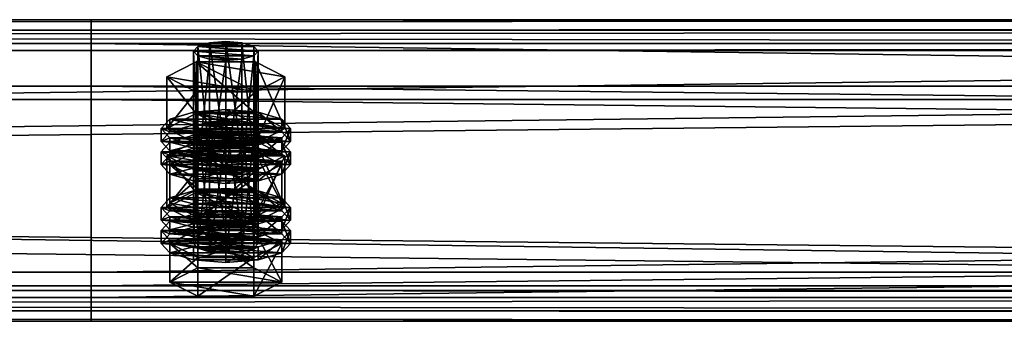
# Model space of a CAD drawing. Header units: millimetres. Extents: x 60485 to 71303, y 100 to 16900.
# Tile 599 of 656: x 65487 to 65669, y 12455 to 12511. Entities that reach past the tile are written whole.
import ezdxf

# ---------------------------------------------------------------- set-up
doc = ezdxf.new("R2010")
doc.units = ezdxf.units.MM
doc.layers.add('13', color=7, linetype='Continuous')
doc.layers.add('9', color=7, linetype='Continuous')

msp = doc.modelspace()

# ---------------------------------------------------------------- meshes
at = {"layer": '13', "color": 7}
mesh = msp.add_polyface(dxfattribs=at)
corners = [(65525, 12503.01, 4433.37), (65522, 12503.24, 4434.14), (65522, 12482.21, 4440.57), (65519.8, 12503.89, 4436.24), (65519.8, 12482.85, 4442.67), (65519, 12504.76, 4439.11), (65519, 12483.73, 4445.54), (65519.8, 12505.64, 4441.97), (65519.8, 12484.6, 4448.41), (65522, 12506.28, 4444.07), (65522, 12485.25, 4450.51), (65525, 12506.52, 4444.84), (65525, 12485.48, 4451.28), (65528, 12503.24, 4434.14), (65530.2, 12503.89, 4436.24), (65531, 12504.76, 4439.11), (65530.2, 12505.64, 4441.97), (65528, 12506.28, 4444.07), (65530.48, 12497.2, 4431.48), (65519.52, 12497.2, 4431.48), (65519.52, 12487.64, 4434.41), (65514.03, 12499.98, 4440.57), (65514.03, 12490.42, 4443.49), (65519.52, 12502.76, 4449.65), (65519.52, 12493.2, 4452.58), (65530.48, 12493.2, 4452.58), (65530.48, 12487.64, 4434.41), (65514.61, 12487.87, 4450.55), (65535.39, 12487.87, 4450.55), (65519, 12489.16, 4454.75), (65531, 12489.16, 4454.75), (65525, 12489.63, 4456.29), (65514.61, 12488.66, 4437.76), (65513, 12490.42, 4443.49), (65513, 12488.03, 4444.22), (65514.61, 12492.17, 4449.23), (65514.61, 12489.78, 4449.96), (65519, 12493.46, 4453.43), (65519, 12491.07, 4454.16), (65525, 12493.93, 4454.97), (65525, 12491.54, 4455.7), (65535.39, 12488.66, 4437.76), (65537, 12490.42, 4443.49), (65535.39, 12492.17, 4449.23), (65531, 12493.46, 4453.43), (65535.39, 12489.78, 4449.96), (65537, 12488.03, 4444.22), (65522, 12488.62, 4386.32), (65528, 12488.62, 4386.32), (65519.8, 12489.26, 4388.42), (65530.2, 12489.26, 4388.42), (65519, 12490.14, 4391.29), (65531, 12490.14, 4391.29), (65519.8, 12491.02, 4394.16), (65530.2, 12491.02, 4394.16), (65522, 12491.66, 4396.26)]
mesh.append_faces([[corners[k] for k in face] for face in [(5, 8, 6, 6), (7, 10, 8, 8), (9, 12, 10, 10), (13, 1, 0, 0), (9, 17, 11, 11), (19, 22, 20, 20), (21, 24, 22, 22), (23, 25, 24, 24), (18, 21, 19, 19), (29, 30, 31, 31), (33, 36, 34, 34), (35, 38, 36, 36), (37, 40, 38, 38), (37, 44, 39, 39)]], dxfattribs={"vtx0": -1, "color": 7})
mesh.append_faces([[corners[k] for k in face] for face in [(1, 13, 3, 3), (3, 14, 5, 5), (5, 15, 7, 7), (7, 16, 9, 9), (21, 18, 23, 23), (24, 26, 22, 22), (27, 28, 29, 29), (32, 41, 33, 33), (33, 42, 35, 35), (35, 43, 37, 37), (38, 45, 36, 36), (36, 46, 34, 34), (47, 48, 49, 49), (49, 50, 51, 51), (51, 52, 53, 53), (53, 54, 55, 55)]], dxfattribs={"vtx0": -1, "vtx1": -1, "color": 7})
mesh.append_faces([[corners[k] for k in face] for face in [(0, 1, 2, 2), (1, 3, 4, 4), (3, 5, 6, 6), (5, 7, 8, 8), (7, 9, 10, 10), (9, 11, 12, 12), (18, 19, 20, 20), (19, 21, 22, 22), (21, 23, 24, 24), (32, 33, 34, 34), (33, 35, 36, 36), (35, 37, 38, 38), (37, 39, 40, 40)]], dxfattribs={"vtx2": -1, "vtx3": -1, "color": 7})
mesh = msp.add_polyface(dxfattribs=at)
corners = [(65531, 12504.76, 4439.11), (65530.2, 12503.89, 4436.24), (65530.2, 12482.85, 4442.67), (65531, 12483.73, 4445.54), (65528, 12503.24, 4434.14), (65528, 12482.21, 4440.57), (65525, 12503.01, 4433.37), (65525, 12481.97, 4439.8), (65525, 12506.52, 4444.84), (65528, 12506.28, 4444.07), (65528, 12485.25, 4450.51), (65525, 12485.48, 4451.28), (65530.2, 12505.64, 4441.97), (65530.2, 12484.6, 4448.41), (65519.8, 12503.89, 4436.24), (65519, 12504.76, 4439.11), (65519.8, 12505.64, 4441.97), (65522, 12506.28, 4444.07), (65535.97, 12499.98, 4440.57), (65530.48, 12497.2, 4431.48), (65530.48, 12487.64, 4434.41), (65535.97, 12490.42, 4443.49), (65519.52, 12487.64, 4434.41), (65519.52, 12502.76, 4449.65), (65530.48, 12502.76, 4449.65), (65530.48, 12493.2, 4452.58), (65519.52, 12493.2, 4452.58), (65519, 12489.16, 4454.75), (65535.39, 12487.87, 4450.55), (65531, 12489.16, 4454.75), (65525, 12493.93, 4454.97), (65531, 12493.46, 4453.43), (65531, 12491.07, 4454.16), (65525, 12491.54, 4455.7), (65535.39, 12492.17, 4449.23), (65535.39, 12489.78, 4449.96), (65537, 12490.42, 4443.49), (65537, 12488.03, 4444.22), (65513, 12490.42, 4443.49), (65535.39, 12488.66, 4437.76), (65514.61, 12492.17, 4449.23), (65519, 12493.46, 4453.43), (65519, 12491.07, 4454.16), (65514.61, 12489.78, 4449.96), (65528, 12488.62, 4386.32), (65522, 12488.62, 4386.32), (65525, 12488.38, 4385.56), (65519.8, 12489.26, 4388.42), (65530.2, 12489.26, 4388.42), (65519, 12490.14, 4391.29), (65531, 12490.14, 4391.29), (65519.8, 12491.02, 4394.16), (65530.2, 12491.02, 4394.16), (65522, 12491.66, 4396.26), (65528, 12491.66, 4396.26), (65525, 12491.89, 4397.03)]
mesh.append_faces([[corners[k] for k in face] for face in [(0, 2, 3, 3), (8, 10, 11, 11), (9, 13, 10, 10), (12, 3, 13, 13), (18, 20, 21, 21), (19, 22, 20, 20), (24, 21, 25, 25), (23, 18, 24, 24), (21, 26, 25, 25), (30, 32, 33, 33), (31, 35, 32, 32), (34, 37, 35, 35), (32, 42, 33, 33), (44, 45, 46, 46), (53, 54, 55, 55)]], dxfattribs={"vtx0": -1, "color": 7})
mesh.append_faces([[corners[k] for k in face] for face in [(14, 4, 1, 1), (15, 1, 0, 0), (16, 0, 12, 12), (17, 12, 9, 9), (23, 19, 18, 18), (26, 21, 20, 20), (27, 28, 29, 29), (38, 39, 36, 36), (40, 36, 34, 34), (41, 34, 31, 31), (42, 32, 35, 35), (43, 35, 37, 37), (47, 44, 48, 48), (49, 48, 50, 50), (51, 50, 52, 52), (53, 52, 54, 54)]], dxfattribs={"vtx0": -1, "vtx2": -1, "vtx3": -1, "color": 7})
mesh.append_faces([[corners[k] for k in face] for face in [(0, 1, 2, 2), (1, 4, 5, 5), (4, 6, 7, 7), (8, 9, 10, 10), (9, 12, 13, 13), (12, 0, 3, 3), (18, 19, 20, 20), (23, 24, 25, 25), (24, 18, 21, 21), (30, 31, 32, 32), (31, 34, 35, 35), (34, 36, 37, 37)]], dxfattribs={"vtx2": -1, "vtx3": -1, "color": 7})
mesh = msp.add_polyface(dxfattribs=at)
corners = [(65525, 12503.01, 4433.37), (65522, 12482.21, 4440.57), (65525, 12481.97, 4439.8), (65522, 12503.24, 4434.14), (65519.8, 12482.85, 4442.67), (65519.8, 12503.89, 4436.24), (65519, 12483.73, 4445.54), (65525, 12485.48, 4451.28), (65530.2, 12484.6, 4448.41), (65522, 12485.25, 4450.51), (65519.8, 12484.6, 4448.41), (65531, 12483.73, 4445.54), (65530.2, 12482.85, 4442.67), (65528, 12482.21, 4440.57), (65514.61, 12483.73, 4445.54), (65519.8, 12486.36, 4454.15), (65519.8, 12479.19, 4456.34), (65530.2, 12481.09, 4436.93), (65519.8, 12481.09, 4436.93), (65535.39, 12483.73, 4445.54), (65514.03, 12490.42, 4443.49), (65530.48, 12487.64, 4434.41), (65519.52, 12487.64, 4434.41), (65525, 12482.61, 4433.33), (65519, 12483.08, 4434.87), (65519, 12480.69, 4435.6), (65514.61, 12484.36, 4439.07), (65514.61, 12481.97, 4439.8), (65513, 12486.12, 4444.81), (65513, 12483.73, 4445.54), (65514.61, 12487.87, 4450.55), (65514.61, 12485.48, 4451.28), (65519, 12489.16, 4454.75), (65519, 12486.77, 4455.48), (65525, 12489.63, 4456.29), (65525, 12487.24, 4457.02), (65531, 12483.08, 4434.87), (65535.39, 12484.36, 4439.07), (65537, 12486.12, 4444.81), (65535.39, 12485.48, 4451.28), (65537, 12483.73, 4445.54), (65535.39, 12481.97, 4439.8), (65525, 12486.91, 4432.02), (65519, 12487.38, 4433.56), (65519, 12484.99, 4434.29), (65525, 12484.52, 4432.75), (65514.61, 12488.66, 4437.76), (65514.61, 12486.27, 4438.49), (65513, 12488.03, 4444.22), (65531, 12487.38, 4433.56), (65535.39, 12486.27, 4438.49), (65531, 12484.99, 4434.29), (65522, 12491.66, 4396.26), (65525, 12491.89, 4397.03), (65525, 12470.86, 4403.47), (65514.03, 12485.36, 4392.76), (65519.52, 12488.14, 4401.84), (65519.52, 12478.57, 4404.76), (65530.48, 12482.58, 4383.67), (65519.52, 12482.58, 4383.67), (65535.97, 12485.36, 4392.76)]
mesh.append_faces([[corners[k] for k in face] for face in [(0, 1, 2, 2), (3, 4, 1, 1), (5, 6, 4, 4), (1, 13, 2, 2), (17, 14, 18, 18), (20, 21, 22, 22), (24, 27, 25, 25), (26, 29, 27, 27), (28, 31, 29, 29), (30, 33, 31, 31), (32, 35, 33, 33), (36, 24, 23, 23), (42, 44, 45, 45), (43, 47, 44, 44), (46, 48, 47, 47), (58, 55, 59, 59)]], dxfattribs={"vtx0": -1, "color": 7})
mesh.append_faces([[corners[k] for k in face] for face in [(7, 8, 9, 9), (9, 8, 10, 10), (10, 11, 6, 6), (6, 12, 4, 4), (4, 13, 1, 1), (14, 19, 15, 15), (24, 36, 26, 26), (26, 37, 28, 28), (28, 38, 30, 30), (33, 39, 31, 31), (31, 40, 29, 29), (29, 41, 27, 27), (43, 49, 46, 46), (48, 50, 47, 47), (47, 51, 44, 44), (55, 60, 56, 56)]], dxfattribs={"vtx0": -1, "vtx1": -1, "color": 7})
mesh.append_faces([[corners[k] for k in face] for face in [(14, 15, 16, 16), (23, 24, 25, 25), (24, 26, 27, 27), (26, 28, 29, 29), (28, 30, 31, 31), (30, 32, 33, 33), (32, 34, 35, 35), (42, 43, 44, 44), (43, 46, 47, 47), (52, 53, 54, 54), (55, 56, 57, 57)]], dxfattribs={"vtx2": -1, "vtx3": -1, "color": 7})
mesh = msp.add_polyface(dxfattribs=at)
corners = [(65530.2, 12503.89, 4436.24), (65528, 12482.21, 4440.57), (65530.2, 12482.85, 4442.67), (65528, 12503.24, 4434.14), (65525, 12481.97, 4439.8), (65530.2, 12484.6, 4448.41), (65525, 12485.48, 4451.28), (65528, 12485.25, 4450.51), (65519.8, 12484.6, 4448.41), (65531, 12483.73, 4445.54), (65519, 12483.73, 4445.54), (65519.8, 12482.85, 4442.67), (65519.8, 12486.36, 4454.15), (65530.2, 12486.36, 4454.15), (65530.2, 12479.19, 4456.34), (65514.61, 12483.73, 4445.54), (65530.2, 12481.09, 4436.93), (65535.39, 12483.73, 4445.54), (65537, 12486.12, 4444.81), (65535.39, 12484.36, 4439.07), (65535.39, 12481.97, 4439.8), (65537, 12483.73, 4445.54), (65531, 12483.08, 4434.87), (65531, 12480.69, 4435.6), (65525, 12482.61, 4433.33), (65525, 12480.22, 4434.07), (65525, 12489.63, 4456.29), (65531, 12489.16, 4454.75), (65531, 12486.77, 4455.48), (65525, 12487.24, 4457.02), (65535.39, 12487.87, 4450.55), (65535.39, 12485.48, 4451.28), (65514.61, 12484.36, 4439.07), (65513, 12486.12, 4444.81), (65514.61, 12487.87, 4450.55), (65519, 12486.77, 4455.48), (65514.61, 12485.48, 4451.28), (65513, 12483.73, 4445.54), (65514.61, 12481.97, 4439.8), (65537, 12490.42, 4443.49), (65535.39, 12488.66, 4437.76), (65535.39, 12486.27, 4438.49), (65537, 12488.03, 4444.22), (65531, 12487.38, 4433.56), (65531, 12484.99, 4434.29), (65525, 12486.91, 4432.02), (65525, 12484.52, 4432.75), (65519, 12487.38, 4433.56), (65514.61, 12488.66, 4437.76), (65513, 12488.03, 4444.22), (65514.61, 12486.27, 4438.49), (65519, 12484.99, 4434.29), (65519.52, 12488.14, 4401.84), (65530.48, 12488.14, 4401.84), (65530.48, 12478.57, 4404.76), (65535.97, 12485.36, 4392.76), (65535.97, 12475.79, 4395.68), (65514.03, 12485.36, 4392.76), (65530.48, 12482.58, 4383.67)]
mesh.append_faces([[corners[k] for k in face] for face in [(0, 1, 2, 2), (3, 4, 1, 1), (5, 6, 7, 7), (12, 17, 13, 13), (18, 20, 21, 21), (19, 23, 20, 20), (26, 28, 29, 29), (27, 31, 28, 28), (30, 21, 31, 31), (28, 35, 29, 29), (39, 41, 42, 42), (40, 44, 41, 41), (43, 46, 44, 44), (43, 47, 45, 45), (51, 44, 46, 46), (52, 55, 53, 53)]], dxfattribs={"vtx0": -1, "color": 7})
mesh.append_faces([[corners[k] for k in face] for face in [(8, 5, 9, 9), (10, 9, 2, 2), (11, 2, 1, 1), (15, 16, 17, 17), (32, 22, 19, 19), (33, 19, 18, 18), (34, 18, 30, 30), (35, 28, 31, 31), (36, 31, 21, 21), (37, 21, 20, 20), (38, 20, 23, 23), (48, 43, 40, 40), (49, 42, 41, 41), (50, 41, 44, 44), (57, 58, 55, 55)]], dxfattribs={"vtx0": -1, "vtx2": -1, "vtx3": -1, "color": 7})
mesh.append_faces([[corners[k] for k in face] for face in [(12, 13, 14, 14), (18, 19, 20, 20), (19, 22, 23, 23), (22, 24, 25, 25), (26, 27, 28, 28), (27, 30, 31, 31), (30, 18, 21, 21), (39, 40, 41, 41), (40, 43, 44, 44), (43, 45, 46, 46), (52, 53, 54, 54), (53, 55, 56, 56)]], dxfattribs={"vtx2": -1, "vtx3": -1, "color": 7})
mesh = msp.add_polyface(dxfattribs=at)
corners = [(65535.39, 12483.73, 4445.54), (65530.2, 12481.09, 4436.93), (65530.2, 12473.92, 4439.13), (65535.39, 12476.55, 4447.73), (65519.8, 12473.92, 4439.13), (65530.2, 12486.36, 4454.15), (65530.2, 12479.19, 4456.34), (65519.8, 12479.19, 4456.34), (65531, 12483.08, 4434.87), (65525, 12480.22, 4434.07), (65531, 12480.69, 4435.6), (65531, 12490.14, 4391.29), (65530.2, 12489.26, 4388.42), (65530.2, 12468.22, 4394.86), (65531, 12469.1, 4397.73), (65528, 12488.62, 4386.32), (65528, 12467.58, 4392.76), (65525, 12488.38, 4385.56), (65525, 12467.35, 4391.99), (65525, 12491.89, 4397.03), (65528, 12491.66, 4396.26), (65528, 12470.62, 4402.7), (65525, 12470.86, 4403.47), (65530.2, 12491.02, 4394.16), (65530.2, 12469.98, 4400.6), (65535.97, 12485.36, 4392.76), (65530.48, 12482.58, 4383.67), (65530.48, 12473.02, 4386.6), (65535.97, 12475.79, 4395.68), (65519.52, 12473.02, 4386.6), (65530.48, 12488.14, 4401.84), (65530.48, 12478.57, 4404.76), (65519.52, 12478.57, 4404.76), (65525, 12475, 4408.47), (65531, 12474.53, 4406.93), (65531, 12472.14, 4407.67), (65519, 12474.53, 4406.93), (65535.39, 12473.25, 4402.73), (65537, 12475.79, 4395.68), (65535.39, 12474.04, 4389.94), (65535.39, 12471.65, 4390.67), (65537, 12473.4, 4396.41), (65525, 12479.3, 4407.16), (65531, 12478.83, 4405.62), (65531, 12476.44, 4406.35), (65525, 12476.91, 4407.89), (65535.39, 12477.55, 4401.42), (65535.39, 12475.16, 4402.15), (65514.61, 12474.04, 4389.94), (65531, 12472.75, 4385.74), (65513, 12475.79, 4395.68), (65514.61, 12477.55, 4401.42), (65519, 12478.83, 4405.62), (65519, 12476.44, 4406.35), (65514.61, 12475.16, 4402.15)]
mesh.append_faces([[corners[k] for k in face] for face in [(0, 2, 3, 3), (1, 4, 2, 2), (5, 3, 6, 6), (3, 7, 6, 6), (8, 9, 10, 10), (11, 13, 14, 14), (12, 16, 13, 13), (19, 21, 22, 22), (20, 24, 21, 21), (23, 14, 24, 24), (25, 27, 28, 28), (26, 29, 27, 27), (30, 28, 31, 31), (28, 32, 31, 31), (38, 40, 41, 41), (42, 44, 45, 45), (43, 47, 44, 44), (46, 41, 47, 47), (52, 43, 42, 42), (44, 53, 45, 45)]], dxfattribs={"vtx0": -1, "color": 7})
mesh.append_faces([[corners[k] for k in face] for face in [(7, 3, 2, 2), (32, 28, 27, 27), (36, 37, 34, 34), (48, 49, 39, 39), (50, 39, 38, 38), (51, 38, 46, 46), (52, 46, 43, 43), (53, 44, 47, 47), (54, 47, 41, 41)]], dxfattribs={"vtx0": -1, "vtx2": -1, "vtx3": -1, "color": 7})
mesh.append_faces([[corners[k] for k in face] for face in [(0, 1, 2, 2), (5, 0, 3, 3), (11, 12, 13, 13), (12, 15, 16, 16), (15, 17, 18, 18), (19, 20, 21, 21), (20, 23, 24, 24), (23, 11, 14, 14), (25, 26, 27, 27), (33, 34, 35, 35), (38, 39, 40, 40), (42, 43, 44, 44), (43, 46, 47, 47), (46, 38, 41, 41)]], dxfattribs={"vtx2": -1, "vtx3": -1, "color": 7})
mesh = msp.add_polyface(dxfattribs=at)
corners = [(65530.2, 12481.09, 4436.93), (65519.8, 12481.09, 4436.93), (65519.8, 12473.92, 4439.13), (65514.61, 12483.73, 4445.54), (65514.61, 12476.55, 4447.73), (65519.8, 12479.19, 4456.34), (65519.8, 12486.36, 4454.15), (65530.2, 12479.19, 4456.34), (65530.2, 12473.92, 4439.13), (65525, 12482.61, 4433.33), (65519, 12480.69, 4435.6), (65525, 12480.22, 4434.07), (65514.61, 12481.97, 4439.8), (65531, 12480.69, 4435.6), (65525, 12488.38, 4385.56), (65522, 12488.62, 4386.32), (65522, 12467.58, 4392.76), (65519.8, 12489.26, 4388.42), (65519.8, 12468.22, 4394.86), (65519, 12490.14, 4391.29), (65519, 12469.1, 4397.73), (65519.8, 12491.02, 4394.16), (65519.8, 12469.98, 4400.6), (65522, 12491.66, 4396.26), (65522, 12470.62, 4402.7), (65525, 12470.86, 4403.47), (65530.48, 12482.58, 4383.67), (65519.52, 12482.58, 4383.67), (65519.52, 12473.02, 4386.6), (65514.03, 12485.36, 4392.76), (65514.03, 12475.79, 4395.68), (65519.52, 12478.57, 4404.76), (65519.52, 12488.14, 4401.84), (65530.48, 12478.57, 4404.76), (65530.48, 12473.02, 4386.6), (65514.61, 12473.25, 4402.73), (65519, 12474.53, 4406.93), (65519, 12472.14, 4407.67), (65525, 12475, 4408.47), (65525, 12472.61, 4409.2), (65535.39, 12473.25, 4402.73), (65531, 12474.53, 4406.93), (65514.61, 12474.04, 4389.94), (65513, 12475.79, 4395.68), (65513, 12473.4, 4396.41), (65514.61, 12477.55, 4401.42), (65514.61, 12475.16, 4402.15), (65519, 12478.83, 4405.62), (65519, 12476.44, 4406.35), (65525, 12479.3, 4407.16), (65525, 12476.91, 4407.89), (65519, 12472.75, 4385.74), (65531, 12472.75, 4385.74), (65535.39, 12474.04, 4389.94), (65537, 12475.79, 4395.68), (65535.39, 12477.55, 4401.42), (65535.39, 12475.16, 4402.15), (65537, 12473.4, 4396.41)]
mesh.append_faces([[corners[k] for k in face] for face in [(1, 4, 2, 2), (3, 5, 4, 4), (6, 7, 5, 5), (4, 8, 2, 2), (9, 10, 11, 11), (10, 13, 11, 11), (17, 20, 18, 18), (19, 22, 20, 20), (21, 24, 22, 22), (23, 25, 24, 24), (27, 30, 28, 28), (29, 31, 30, 30), (32, 33, 31, 31), (30, 34, 28, 28), (36, 41, 38, 38), (43, 46, 44, 44), (45, 48, 46, 46), (47, 50, 48, 48)]], dxfattribs={"vtx0": -1, "color": 7})
mesh.append_faces([[corners[k] for k in face] for face in [(5, 8, 4, 4), (12, 13, 10, 10), (31, 34, 30, 30), (35, 40, 36, 36), (51, 52, 42, 42), (42, 53, 43, 43), (43, 54, 45, 45), (45, 55, 47, 47), (48, 56, 46, 46), (46, 57, 44, 44)]], dxfattribs={"vtx0": -1, "vtx1": -1, "color": 7})
mesh.append_faces([[corners[k] for k in face] for face in [(0, 1, 2, 2), (1, 3, 4, 4), (14, 15, 16, 16), (15, 17, 18, 18), (17, 19, 20, 20), (19, 21, 22, 22), (21, 23, 24, 24), (26, 27, 28, 28), (27, 29, 30, 30), (35, 36, 37, 37), (36, 38, 39, 39), (42, 43, 44, 44), (43, 45, 46, 46), (45, 47, 48, 48), (47, 49, 50, 50)]], dxfattribs={"vtx2": -1, "vtx3": -1, "color": 7})
mesh = msp.add_polyface(dxfattribs=at)
corners = [(65525, 12488.38, 4385.56), (65522, 12467.58, 4392.76), (65525, 12467.35, 4391.99), (65522, 12488.62, 4386.32), (65519.8, 12468.22, 4394.86), (65528, 12470.62, 4402.7), (65522, 12470.62, 4402.7), (65525, 12470.86, 4403.47), (65530.2, 12469.98, 4400.6), (65519.8, 12469.98, 4400.6), (65531, 12469.1, 4397.73), (65519, 12469.1, 4397.73), (65530.2, 12468.22, 4394.86), (65528, 12467.58, 4392.76), (65530.2, 12466.47, 4389.12), (65519.8, 12466.47, 4389.12), (65519.8, 12459.3, 4391.32), (65514.61, 12469.1, 4397.73), (65514.61, 12461.93, 4399.92), (65519.8, 12471.73, 4406.33), (65519.8, 12464.56, 4408.53), (65530.2, 12464.56, 4408.53), (65535.39, 12461.93, 4399.92), (65530.2, 12459.3, 4391.32), (65525, 12467.98, 4385.52), (65519, 12468.45, 4387.06), (65519, 12466.06, 4387.79), (65525, 12465.59, 4386.25), (65514.61, 12469.74, 4391.26), (65514.61, 12467.35, 4391.99), (65513, 12471.49, 4397), (65513, 12469.1, 4397.73), (65514.61, 12473.25, 4402.73), (65514.61, 12470.86, 4403.47), (65519, 12472.14, 4407.67), (65519, 12474.53, 4406.93), (65525, 12472.61, 4409.2), (65531, 12468.45, 4387.06), (65535.39, 12469.74, 4391.26), (65537, 12471.49, 4397), (65535.39, 12470.86, 4403.47), (65537, 12469.1, 4397.73), (65535.39, 12467.35, 4391.99), (65531, 12466.06, 4387.79), (65525, 12472.28, 4384.21), (65519, 12472.75, 4385.74), (65519, 12470.36, 4386.47), (65525, 12469.89, 4384.94), (65514.61, 12474.04, 4389.94), (65514.61, 12471.65, 4390.67), (65513, 12473.4, 4396.41), (65535.39, 12471.65, 4390.67), (65531, 12470.36, 4386.47)]
mesh.append_faces([[corners[k] for k in face] for face in [(0, 1, 2, 2), (3, 4, 1, 1), (5, 6, 7, 7), (1, 13, 2, 2), (15, 18, 16, 16), (17, 20, 18, 18), (19, 21, 20, 20), (14, 17, 15, 15), (18, 23, 16, 16), (24, 26, 27, 27), (25, 29, 26, 26), (28, 31, 29, 29), (30, 33, 31, 31), (32, 34, 33, 33), (35, 36, 34, 34), (37, 25, 24, 24), (44, 46, 47, 47), (45, 49, 46, 46), (48, 50, 49, 49)]], dxfattribs={"vtx0": -1, "color": 7})
mesh.append_faces([[corners[k] for k in face] for face in [(6, 8, 9, 9), (9, 10, 11, 11), (11, 12, 4, 4), (4, 13, 1, 1), (17, 14, 19, 19), (20, 22, 18, 18), (25, 37, 28, 28), (28, 38, 30, 30), (30, 39, 32, 32), (34, 40, 33, 33), (33, 41, 31, 31), (31, 42, 29, 29), (29, 43, 26, 26), (50, 51, 49, 49), (49, 52, 46, 46)]], dxfattribs={"vtx0": -1, "vtx1": -1, "color": 7})
mesh.append_faces([[corners[k] for k in face] for face in [(14, 15, 16, 16), (15, 17, 18, 18), (17, 19, 20, 20), (24, 25, 26, 26), (25, 28, 29, 29), (28, 30, 31, 31), (30, 32, 33, 33), (44, 45, 46, 46), (45, 48, 49, 49)]], dxfattribs={"vtx2": -1, "vtx3": -1, "color": 7})
mesh = msp.add_polyface(dxfattribs=at)
corners = [(65528, 12488.62, 4386.32), (65525, 12467.35, 4391.99), (65528, 12467.58, 4392.76), (65522, 12470.62, 4402.7), (65528, 12470.62, 4402.7), (65530.2, 12469.98, 4400.6), (65519.8, 12469.98, 4400.6), (65531, 12469.1, 4397.73), (65519, 12469.1, 4397.73), (65530.2, 12468.22, 4394.86), (65519.8, 12468.22, 4394.86), (65535.39, 12469.1, 4397.73), (65530.2, 12466.47, 4389.12), (65530.2, 12459.3, 4391.32), (65535.39, 12461.93, 4399.92), (65519.8, 12459.3, 4391.32), (65519.8, 12471.73, 4406.33), (65530.2, 12471.73, 4406.33), (65530.2, 12464.56, 4408.53), (65519.8, 12464.56, 4408.53), (65514.61, 12461.93, 4399.92), (65537, 12471.49, 4397), (65535.39, 12469.74, 4391.26), (65535.39, 12467.35, 4391.99), (65537, 12469.1, 4397.73), (65531, 12468.45, 4387.06), (65531, 12466.06, 4387.79), (65525, 12467.98, 4385.52), (65525, 12465.59, 4386.25), (65525, 12475, 4408.47), (65531, 12472.14, 4407.67), (65525, 12472.61, 4409.2), (65531, 12474.53, 4406.93), (65535.39, 12473.25, 4402.73), (65535.39, 12470.86, 4403.47), (65514.61, 12469.74, 4391.26), (65513, 12471.49, 4397), (65514.61, 12473.25, 4402.73), (65519, 12472.14, 4407.67), (65514.61, 12470.86, 4403.47), (65513, 12469.1, 4397.73), (65514.61, 12467.35, 4391.99), (65519, 12466.06, 4387.79), (65535.39, 12474.04, 4389.94), (65531, 12472.75, 4385.74), (65531, 12470.36, 4386.47), (65535.39, 12471.65, 4390.67), (65525, 12472.28, 4384.21), (65525, 12469.89, 4384.94), (65519, 12472.75, 4385.74), (65513, 12473.4, 4396.41), (65537, 12473.4, 4396.41), (65514.61, 12471.65, 4390.67), (65519, 12470.36, 4386.47)]
mesh.append_faces([[corners[k] for k in face] for face in [(0, 1, 2, 2), (11, 13, 14, 14), (12, 15, 13, 13), (17, 14, 18, 18), (16, 11, 17, 17), (14, 19, 18, 18), (21, 23, 24, 24), (22, 26, 23, 23), (25, 28, 26, 26), (29, 30, 31, 31), (32, 34, 30, 30), (33, 24, 34, 34), (30, 38, 31, 31), (42, 26, 28, 28), (43, 45, 46, 46), (44, 48, 45, 45), (44, 49, 47, 47), (53, 45, 48, 48)]], dxfattribs={"vtx0": -1, "color": 7})
mesh.append_faces([[corners[k] for k in face] for face in [(3, 4, 5, 5), (6, 5, 7, 7), (8, 7, 9, 9), (10, 9, 2, 2), (16, 12, 11, 11), (20, 14, 13, 13), (35, 25, 22, 22), (36, 22, 21, 21), (37, 21, 33, 33), (38, 30, 34, 34), (39, 34, 24, 24), (40, 24, 23, 23), (41, 23, 26, 26), (50, 51, 46, 46), (52, 46, 45, 45)]], dxfattribs={"vtx0": -1, "vtx2": -1, "vtx3": -1, "color": 7})
mesh.append_faces([[corners[k] for k in face] for face in [(11, 12, 13, 13), (16, 17, 18, 18), (17, 11, 14, 14), (21, 22, 23, 23), (22, 25, 26, 26), (25, 27, 28, 28), (32, 33, 34, 34), (33, 21, 24, 24), (43, 44, 45, 45), (44, 47, 48, 48)]], dxfattribs={"vtx2": -1, "vtx3": -1, "color": 7})
at = {"layer": '9', "color": 243}
mesh = msp.add_polyface(dxfattribs=at)
corners = [(62900, 12506.2, 4349.78), (62900, 12461.25, 4363.53), (66100, 12461.25, 4363.53), (66100, 12506.2, 4349.78), (62900, 12495.77, 4476.37), (66100, 12495.77, 4476.37), (62900, 12460.39, 4487.19), (66100, 12460.39, 4487.19), (62900, 12456.58, 4474.76), (66100, 12456.58, 4474.76), (62900, 12454.67, 4475.34), (66100, 12454.67, 4475.34), (62900, 12459.06, 4489.69), (66100, 12459.06, 4489.69), (62900, 12498.27, 4477.69), (66100, 12498.27, 4477.69), (62900, 12463.75, 4364.85), (66100, 12463.75, 4364.85), (62900, 12504.87, 4352.28), (66100, 12504.87, 4352.28), (62900, 12508.67, 4364.71), (66100, 12508.67, 4364.71), (62900, 12510.59, 4364.12), (66100, 12510.59, 4364.12)]
mesh.append_faces([[corners[k] for k in face] for face in [(0, 2, 3, 3), (1, 5, 2, 2), (4, 7, 5, 5), (6, 9, 7, 7), (8, 11, 9, 9), (10, 13, 11, 11), (12, 15, 13, 13), (14, 17, 15, 15), (16, 19, 17, 17), (18, 21, 19, 19), (20, 23, 21, 21), (22, 3, 23, 23), (20, 0, 22, 22), (8, 12, 10, 10), (3, 21, 23, 23), (13, 9, 11, 11)]], dxfattribs={"vtx0": -1, "color": 243})
mesh.append_faces([[corners[k] for k in face] for face in [(1, 16, 4, 4), (16, 0, 18, 18), (18, 0, 20, 20), (12, 6, 14, 14), (21, 3, 19, 19), (19, 2, 17, 17), (17, 2, 15, 15), (15, 5, 13, 13)]], dxfattribs={"vtx0": -1, "vtx1": -1, "color": 243})
mesh.append_faces([[corners[k] for k in face] for face in [(16, 1, 0, 0), (4, 16, 14, 14), (12, 8, 6, 6), (14, 6, 4, 4), (19, 3, 2, 2), (15, 2, 5, 5), (13, 5, 7, 7), (13, 7, 9, 9)]], dxfattribs={"vtx0": -1, "vtx2": -1, "vtx3": -1, "color": 243})
mesh.append_faces([[corners[k] for k in face] for face in [(0, 1, 2, 2), (1, 4, 5, 5), (4, 6, 7, 7), (6, 8, 9, 9), (8, 10, 11, 11), (10, 12, 13, 13), (12, 14, 15, 15), (14, 16, 17, 17), (16, 18, 19, 19), (18, 20, 21, 21), (20, 22, 23, 23), (22, 0, 3, 3)]], dxfattribs={"vtx2": -1, "vtx3": -1, "color": 243})
mesh = msp.add_polyface(dxfattribs=at)
corners = [(65500, 12506.2, 4349.78), (65500, 12461.25, 4363.53), (68700, 12461.25, 4363.53), (68700, 12506.2, 4349.78), (65500, 12495.77, 4476.37), (68700, 12495.77, 4476.37), (65500, 12460.39, 4487.19), (68700, 12460.39, 4487.19), (65500, 12456.58, 4474.76), (68700, 12456.58, 4474.76), (65500, 12454.67, 4475.34), (68700, 12454.67, 4475.34), (65500, 12459.06, 4489.69), (68700, 12459.06, 4489.69), (65500, 12498.27, 4477.69), (68700, 12498.27, 4477.69), (65500, 12463.75, 4364.85), (68700, 12463.75, 4364.85), (65500, 12504.87, 4352.28), (68700, 12504.87, 4352.28), (65500, 12508.67, 4364.71), (68700, 12508.67, 4364.71), (65500, 12510.59, 4364.12), (68700, 12510.59, 4364.12)]
mesh.append_faces([[corners[k] for k in face] for face in [(0, 2, 3, 3), (1, 5, 2, 2), (4, 7, 5, 5), (6, 9, 7, 7), (8, 11, 9, 9), (10, 13, 11, 11), (12, 15, 13, 13), (14, 17, 15, 15), (16, 19, 17, 17), (18, 21, 19, 19), (20, 23, 21, 21), (22, 3, 23, 23), (20, 0, 22, 22), (8, 12, 10, 10), (11, 7, 9, 9)]], dxfattribs={"vtx0": -1, "color": 243})
mesh.append_faces([[corners[k] for k in face] for face in [(1, 16, 4, 4), (16, 0, 18, 18), (18, 0, 20, 20), (12, 6, 14, 14), (14, 4, 16, 16), (3, 19, 23, 23), (19, 2, 17, 17), (17, 2, 15, 15), (15, 5, 13, 13), (13, 7, 11, 11)]], dxfattribs={"vtx0": -1, "vtx1": -1, "color": 243})
mesh.append_faces([[corners[k] for k in face] for face in [(16, 1, 0, 0), (12, 8, 6, 6), (14, 6, 4, 4), (19, 3, 2, 2), (15, 2, 5, 5), (13, 5, 7, 7)]], dxfattribs={"vtx0": -1, "vtx2": -1, "vtx3": -1, "color": 243})
mesh.append_faces([[corners[k] for k in face] for face in [(21, 23, 19, 19)]], dxfattribs={"vtx1": -1, "color": 243})
mesh.append_faces([[corners[k] for k in face] for face in [(0, 1, 2, 2), (1, 4, 5, 5), (4, 6, 7, 7), (6, 8, 9, 9), (8, 10, 11, 11), (10, 12, 13, 13), (12, 14, 15, 15), (14, 16, 17, 17), (16, 18, 19, 19), (18, 20, 21, 21), (20, 22, 23, 23), (22, 0, 3, 3)]], dxfattribs={"vtx2": -1, "vtx3": -1, "color": 243})

doc.saveas('drawing.dxf')
